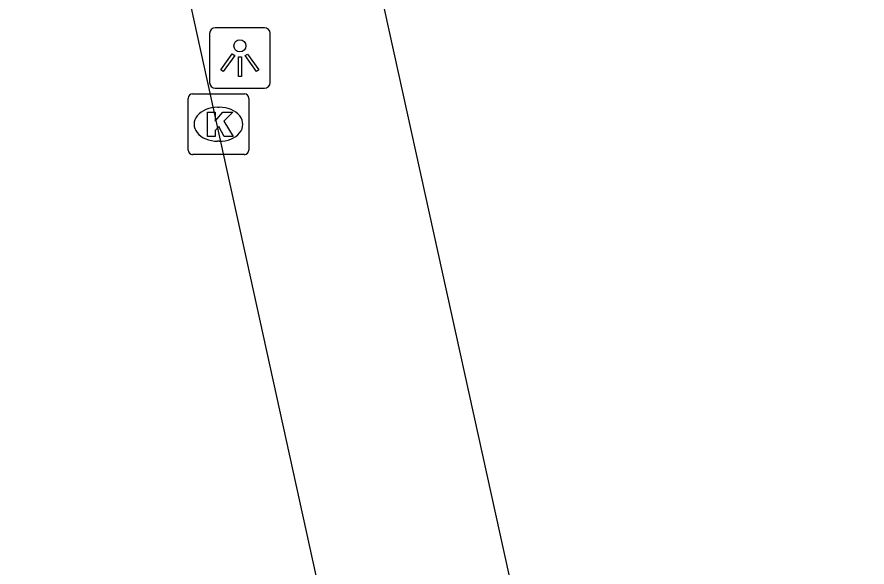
# Model space of a CAD drawing. Extents: x 160037 to 160839, y 385326 to 386441.
# Drawn here: x 160774.25 to 160788.24, y 385413.3 to 385422.35 of the extents above; entities that cross this region are included whole.
import ezdxf

# ---------------------------------------------------------------- set-up
doc = ezdxf.new("R2010")
doc.units = 0
for name, color, linetype in [('IMGEO_Kolk', 7, 'Continuous'), ('IMGEO_Lichtpunt', 7, 'Continuous'), ('IMGEO_Pand', 7, 'Continuous'), ('IMGEO_Rijbaan_lokaal_open', 7, 'Continuous')]:
    doc.layers.add(name, color=color, linetype=linetype)

msp = doc.modelspace()

# ---------------------------------------------------------------- linework, layer by layer
at = {"layer": 'IMGEO_Kolk'}
for p, q in [((160777.136, 385421.084), (160777.988, 385421.084)), ((160777.061, 385420.158), (160777.061, 385421.01)), ((160778.062, 385421.01), (160778.062, 385420.158)), ((160777.549, 385420.864), (160777.574, 385420.864)), ((160777.572, 385420.304), (160777.547, 385420.304)), ((160777.988, 385420.084), (160777.136, 385420.084))]:
    msp.add_line(p, q, dxfattribs=at)
for points in [[(160777.136, 385421.084), (160777.988, 385421.084)], [(160777.061, 385420.158), (160777.061, 385421.01)], [(160778.062, 385421.01), (160778.062, 385420.158)], [(160777.382, 385420.784), (160777.505, 385420.784), (160777.505, 385420.633), (160777.635, 385420.784), (160777.799, 385420.784), (160777.653, 385420.633), (160777.806, 385420.384), (160777.654, 385420.384), (160777.569, 385420.548), (160777.505, 385420.481), (160777.505, 385420.384), (160777.382, 385420.384), (160777.382, 385420.784)], [(160777.988, 385420.084), (160777.136, 385420.084)]]:
    msp.add_lwpolyline(points, dxfattribs=at)
for centre, start, end in [((160777.138, 385421.008), 91.552, 178.448), ((160777.138, 385421.008), 91.552, 178.448), ((160777.986, 385421.008), 1.552, 88.448), ((160777.986, 385421.008), 1.552, 88.448), ((160777.138, 385420.16), 181.552, 268.448), ((160777.138, 385420.16), 181.552, 268.448), ((160777.986, 385420.16), 271.552, 358.448), ((160777.986, 385420.16), 271.552, 358.448)]:
    msp.add_arc(centre, 0.0765, start, end, dxfattribs=at)
for centre, major_axis, ratio, start_param, end_param in [((160777.548, 385420.584), (-0.387, 0.002), 0.722429, 4.712389, 7.853982), ((160777.573, 385420.584), (-0.39, 0.002), 0.717154, 1.570796, 4.712389)]:
    msp.add_ellipse(centre, major_axis=major_axis, ratio=ratio, start_param=start_param, end_param=end_param, dxfattribs=at)
at = {"layer": 'IMGEO_Lichtpunt'}
for p, q in [((160777.416, 385422.077), (160777.416, 385421.27)), ((160777.416, 385422.077), (160777.416, 385421.27)), ((160778.318, 385422.172), (160777.51, 385422.172)), ((160778.318, 385422.172), (160777.51, 385422.172)), ((160778.412, 385421.27), (160778.412, 385422.077)), ((160778.412, 385421.27), (160778.412, 385422.077)), ((160777.51, 385421.176), (160778.318, 385421.176)), ((160777.51, 385421.176), (160778.318, 385421.176))]:
    msp.add_line(p, q, dxfattribs=at)
for points in [[(160777.79, 385421.741), (160777.829, 385421.713), (160777.641, 385421.451), (160777.603, 385421.478), (160777.79, 385421.741)], [(160777.892, 385421.693), (160777.939, 385421.693), (160777.939, 385421.371), (160777.892, 385421.371), (160777.892, 385421.693)], [(160778.002, 385421.713), (160778.04, 385421.74), (160778.227, 385421.478), (160778.188, 385421.45), (160778.002, 385421.713)]]:
    msp.add_lwpolyline(points, dxfattribs=at)
msp.add_circle((160777.915, 385421.875), 0.0994, dxfattribs=at)
for centre, start, end in [((160777.51, 385422.077), 90, 180), ((160777.51, 385422.077), 90, 180), ((160778.318, 385422.077), 0, 90), ((160778.318, 385422.077), 0, 90), ((160777.51, 385421.27), 180, 270), ((160777.51, 385421.27), 180, 270), ((160778.318, 385421.27), 270, 0), ((160778.318, 385421.27), 270, 360)]:
    msp.add_arc(centre, 0.0946, start, end, dxfattribs=at)
at = {"layer": 'IMGEO_Pand'}
msp.add_lwpolyline([(160788.235, 385386.464), (160787.467, 385389.948), (160774.31, 385449.642)], dxfattribs=at)
at = {"layer": 'IMGEO_Rijbaan_lokaal_open'}
msp.add_lwpolyline([(160769.406, 385448.412), (160771.31, 385448.855), (160773.25, 385440.048), (160784.316, 385389.718)], dxfattribs=at)

doc.saveas('drawing.dxf')
